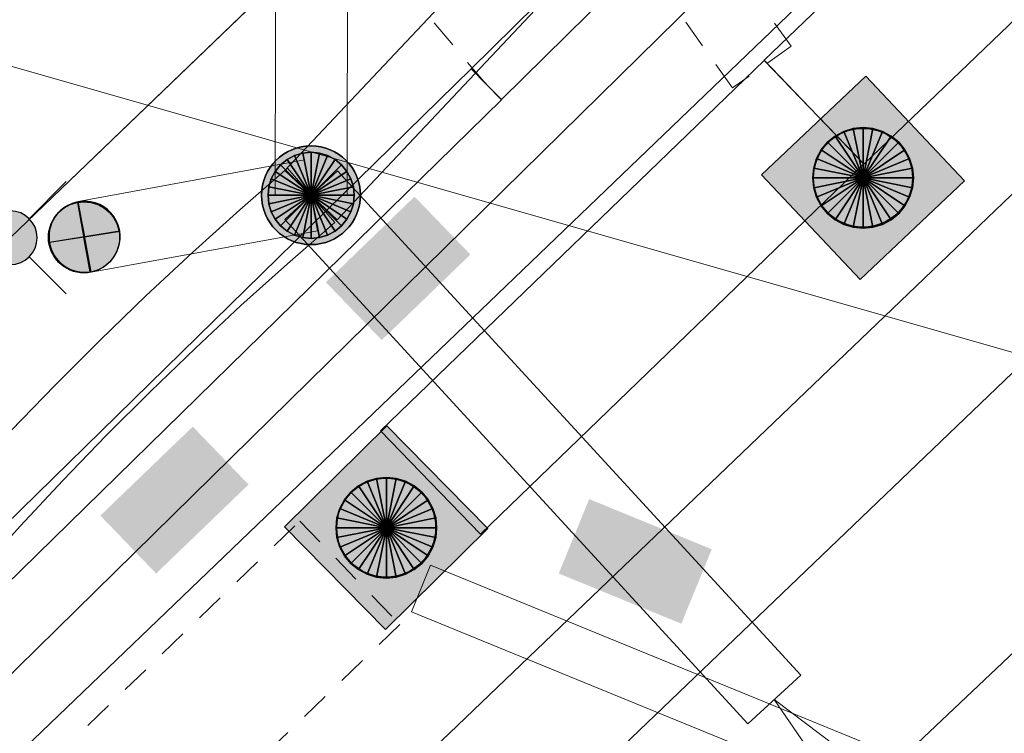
# Model space of a CAD drawing. Header units: metres. Extents: x 2695560 to 2696939, y 1260491 to 1262050.
# Tile 480 of 656: x 2695831 to 2695838, y 1261129 to 1261134. Entities that reach past the tile are written whole.
import ezdxf

# ---------------------------------------------------------------- set-up
doc = ezdxf.new("R2010")
doc.units = ezdxf.units.M
doc.linetypes.add('AUSGEZOGEN', pattern=[0])
doc.linetypes.add('VERDECKT2_S2', pattern=[0.36, 0.2, -0.16])
for name, color, linetype in [('XR$1$AV_Grenzpunkte', 7, 'AUSGEZOGEN'), ('XR$1$AV_Linien (BB)', 7, 'AUSGEZOGEN'), ('XR$1$AW_LK_Schachtdeckel', 24, 'AUSGEZOGEN'), ('XR$1$EW_LK_Bauwerk', 1, 'AUSGEZOGEN'), ('XR$1$EW_LK_Knoten', 1, 'AUSGEZOGEN'), ('XR$1$Liegenschaftsgrenzen', 7, 'AUSGEZOGEN'), ('XR$1$PFAV', 255, 'AUSGEZOGEN'), ('XR$1$PFAW', 255, 'AUSGEZOGEN'), ('XR$1$PFEW', 255, 'AUSGEZOGEN'), ('XR$1$RAEW', 8, 'AUSGEZOGEN')]:
    doc.layers.add(name, color=color, linetype=linetype)
for name, color, linetype, lineweight in [('XR$2$ABW-LinieFlaeche-R-genau', 4, 'AUSGEZOGEN', 18), ('XR$2$ABW-LinieFlaeche-R-ungenau', 4, 'VERDECKT2_S2', 18), ('XR$2$ABW-Punkt', 6, 'AUSGEZOGEN', 18), ('XR$2$ELE-Flaeche-oberirdisch', 1, 'AUSGEZOGEN', 18), ('XR$2$ELE-Linie-oberirdisch', 1, 'AUSGEZOGEN', 18), ('XR$2$ELE-LinieFlaeche-genau', 1, 'AUSGEZOGEN', 18), ('XR$2$ELE-Punkt', 1, 'AUSGEZOGEN', 18), ('XR$2$GAS-Linie-ungenau', 12, 'VERDECKT2_S2', 18), ('XR$2$GAS-LinieFlaeche-genau', 12, 'AUSGEZOGEN', 18), ('XR$2$WAS-Linie-genau', 5, 'AUSGEZOGEN', 18)]:
    doc.layers.add(name, color=color, linetype=linetype, lineweight=lineweight)

# ---------------------------------------------------------------- blocks, each defined once
blk = doc.blocks.new('COMPLEXOBJECT_626')
at = {"layer": 'XR$1$AV_Linien (BB)', "color": 7, "linetype": 'AUSGEZOGEN', "transparency": 33554687}
blk.add_lwpolyline([(5793.988, 11094.394), (5814.317, 11114.008), (5839.814, 11138.478)], dxfattribs=at)
blk = doc.blocks.new('BWAV19')
at = {"layer": 'XR$1$PFAV', "transparency": 33554687}
blk.add_hatch(color=7, dxfattribs=at).paths.add_polyline_path([(0, 0.24), (-0.0243, 0.2388), (-0.0483, 0.2351), (-0.0718, 0.229), (-0.0946, 0.2205), (-0.1165, 0.2098), (-0.1371, 0.197), (-0.1563, 0.1821), (-0.174, 0.1654), (-0.1898, 0.1469), (-0.2037, 0.127), (-0.2155, 0.1057), (-0.2251, 0.0834), (-0.2323, 0.0602), (-0.2372, 0.0363), (-0.2397, 0.0122), (-0.2397, -0.0122), (-0.2372, -0.0363), (-0.2323, -0.0602), (-0.2251, -0.0834), (-0.2155, -0.1057), (-0.2037, -0.127), (-0.1898, -0.1469), (-0.174, -0.1654), (-0.1563, -0.1821), (-0.1371, -0.197), (-0.1165, -0.2098), (-0.0946, -0.2205), (-0.0718, -0.229), (-0.0483, -0.2351), (-0.0243, -0.2388), (0, -0.24), (0.0243, -0.2388), (0.0483, -0.2351), (0.0718, -0.229), (0.0946, -0.2205), (0.1165, -0.2098), (0.1371, -0.197), (0.1563, -0.1821), (0.174, -0.1654), (0.1898, -0.1469), (0.2037, -0.127), (0.2155, -0.1057), (0.2251, -0.0834), (0.2323, -0.0602), (0.2372, -0.0363), (0.2397, -0.0122), (0.2397, 0.0122), (0.2372, 0.0363), (0.2323, 0.0602), (0.2251, 0.0834), (0.2155, 0.1057), (0.2037, 0.127), (0.1898, 0.1469), (0.174, 0.1654), (0.1563, 0.1821), (0.1371, 0.197), (0.1165, 0.2098), (0.0946, 0.2205), (0.0718, 0.229), (0.0483, 0.2351), (0.0243, 0.2388)])
at = {"color": 7, "transparency": 33554687}
for p, q in [((-0.5, 0.5), (-0.1697, 0.1697)), ((0.1697, 0.1697), (0.5, 0.5)), ((-0.5, -0.5), (-0.1697, -0.1697)), ((0.1697, -0.1697), (0.5, -0.5))]:
    blk.add_line(p, q, dxfattribs=at)
for start, end in [(90, 270), (270, 90)]:
    blk.add_arc((0, 0), 0.24, start, end, dxfattribs=at)
blk = doc.blocks.new('BAW2087')
at = {"lineweight": 25, "true_color": 0x000000, "transparency": 33554687}
h = blk.add_hatch(color=18, dxfattribs=at)
h.paths.add_polyline_path([(-0.5, 0.5), (-0.5, -0.5), (0.5, -0.5), (0.5, 0.5)])
h.paths.add_polyline_path([(0.3367, -0.0692), (0.3159, -0.1356), (0.2821, -0.1964), (0.2368, -0.2491), (0.1818, -0.2917), (0.1194, -0.3224), (0.0521, -0.3398), (-0.0174, -0.3433), (-0.0862, -0.3328), (-0.1514, -0.3086), (-0.2104, -0.2718), (-0.2608, -0.2239), (-0.3006, -0.1668), (-0.328, -0.1029), (-0.342, -0.0348), (-0.342, 0.0348), (-0.328, 0.1029), (-0.3006, 0.1668), (-0.2608, 0.2239), (-0.2104, 0.2718), (-0.1514, 0.3086), (-0.0862, 0.3328), (-0.0174, 0.3433), (0.0521, 0.3398), (0.1194, 0.3224), (0.1818, 0.2917), (0.2368, 0.2491), (0.2821, 0.1964), (0.3159, 0.1356), (0.3367, 0.0692), (0.3438, 0)], flags=16)
at = {"layer": 'XR$1$PFAW', "lineweight": 25, "transparency": 33554687}
blk.add_hatch(color=7, dxfattribs=at).paths.add_polyline_path([(0.3438, 0), (0.3367, 0.0692), (0.3159, 0.1356), (0.2821, 0.1964), (0.2368, 0.2491), (0.1818, 0.2917), (0.1194, 0.3224), (0.0521, 0.3398), (-0.0174, 0.3433), (-0.0862, 0.3328), (-0.1514, 0.3086), (-0.2104, 0.2718), (-0.2608, 0.2239), (-0.3006, 0.1668), (-0.328, 0.1029), (-0.342, 0.0348), (-0.342, -0.0348), (-0.328, -0.1029), (-0.3006, -0.1668), (-0.2608, -0.2239), (-0.2104, -0.2718), (-0.1514, -0.3086), (-0.0862, -0.3328), (-0.0174, -0.3433), (0.0521, -0.3398), (0.1194, -0.3224), (0.1818, -0.2917), (0.2368, -0.2491), (0.2821, -0.1964), (0.3159, -0.1356), (0.3367, -0.0692)])
at = {"lineweight": 25, "transparency": 33554687}
for p, q in [((-0.5, 0.5, 0.993), (0.5, 0.5, 0.993)), ((-0.5, -0.5, 0.993), (-0.5, 0.5, 0.993)), ((0.5, 0.5, 0.993), (0.5, -0.5, 0.993)), ((0.5, -0.5, 0.993), (-0.5, -0.5, 0.993))]:
    blk.add_line(p, q, dxfattribs=at)
blk.add_circle((0, 0), 0.3438, dxfattribs=at)
at = {"layer": 'XR$1$PFAW', "lineweight": 25, "transparency": 33554687}
blk.add_line((-0.5, 0.5), (0.5, 0.5), dxfattribs=at)
at = {"layer": 'XR$1$PFAW', "color": 31, "lineweight": 25, "transparency": 33554687}
for p, q in [((-0.5, -0.5), (-0.5, 0.5)), ((0.5, 0.5), (0.5, -0.5)), ((0.5, -0.5), (-0.5, -0.5))]:
    blk.add_line(p, q, dxfattribs=at)
at = {"layer": 'XR$1$PFAW', "lineweight": 25, "transparency": 33554687}
blk.add_circle((0, 0), 0.3438, dxfattribs=at)
blk = doc.blocks.new('BEWLP2574')
at = {"layer": 'XR$1$PFEW', "transparency": 33554687}
blk.add_hatch(color=7, dxfattribs=at).paths.add_polyline_path([(-0.4997, -0.0005), (-0.4971, -0.051), (-0.4894, -0.1011), (-0.4767, -0.1501), (-0.4592, -0.1976), (-0.4368, -0.2431), (-0.4101, -0.2861), (-0.3791, -0.3262), (-0.3442, -0.3629), (-0.3057, -0.3959), (-0.2642, -0.4248), (-0.2199, -0.4494), (-0.1733, -0.4693), (-0.125, -0.4845), (-0.0754, -0.4947), (-0.025, -0.4998), (0.0256, -0.4998), (0.076, -0.4947), (0.1257, -0.4845), (0.174, -0.4693), (0.2205, -0.4494), (0.2648, -0.4248), (0.3064, -0.3959), (0.3448, -0.3629), (0.3797, -0.3262), (0.4107, -0.2861), (0.4375, -0.2431), (0.4598, -0.1976), (0.4774, -0.1501), (0.4901, -0.1011), (0.4978, -0.051), (0.5003, -0.0005), (0.4978, 0.0501), (0.4901, 0.1002), (0.4774, 0.1492), (0.4598, 0.1967), (0.4375, 0.2422), (0.4107, 0.2852), (0.3797, 0.3252), (0.3448, 0.3619), (0.3064, 0.3949), (0.2648, 0.4239), (0.2205, 0.4484), (0.174, 0.4684), (0.1257, 0.4836), (0.076, 0.4938), (0.0256, 0.4989), (-0.025, 0.4989), (-0.0754, 0.4938), (-0.125, 0.4836), (-0.1733, 0.4684), (-0.2199, 0.4484), (-0.2642, 0.4239), (-0.3057, 0.3949), (-0.3442, 0.3619), (-0.3791, 0.3252), (-0.4101, 0.2852), (-0.4368, 0.2422), (-0.4592, 0.1967), (-0.4767, 0.1492), (-0.4894, 0.1002), (-0.4971, 0.0501)])
at = {"color": 1, "transparency": 33554687}
for start, end in [(90, 180), (0, 90), (180, 270), (270, 0)]:
    blk.add_arc((0.0003, -0.0005), 0.5, start, end, dxfattribs=at)
at = {"layer": 'XR$1$PFEW', "transparency": 33554687}
blk.add_circle((0.0003, -0.0005), 0.5, dxfattribs=at)
blk = doc.blocks.new('BEWLP2561')
at = {"layer": 'XR$1$PFEW', "transparency": 33554687}
blk.add_hatch(color=7, dxfattribs=at).paths.add_polyline_path([(0.488, 0), (0.478, 0.101), (0.448, 0.197), (0.399, 0.286), (0.333, 0.362), (0.253, 0.424), (0.162, 0.469), (0.064, 0.494), (-0.037, 0.499), (-0.137, 0.484), (-0.232, 0.449), (-0.318, 0.395), (-0.391, 0.326), (-0.449, 0.243), (-0.489, 0.15), (-0.509, 0.051), (-0.509, -0.051), (-0.489, -0.15), (-0.449, -0.243), (-0.391, -0.326), (-0.318, -0.395), (-0.232, -0.449), (-0.137, -0.484), (-0.037, -0.499), (0.064, -0.494), (0.162, -0.469), (0.253, -0.424), (0.333, -0.362), (0.399, -0.286), (0.448, -0.197), (0.478, -0.101)])
at = {"layer": 'XR$1$RAEW', "transparency": 33554687}
for points in [[(-0.324, -0.38), (-0.009, 0.003), (-0.38, 0.325), (-0.396, 0.305), (-0.411, 0.285), (-0.425, 0.263), (-0.438, 0.242), (-0.449, 0.219), (-0.46, 0.196), (-0.469, 0.172), (-0.477, 0.148), (-0.484, 0.124), (-0.49, 0.099), (-0.494, 0.074), (-0.497, 0.049), (-0.499, 0.024), (-0.5, -0.001), (-0.499, -0.027), (-0.497, -0.052), (-0.494, -0.077), (-0.489, -0.102), (-0.484, -0.127), (-0.477, -0.151), (-0.468, -0.175), (-0.459, -0.198), (-0.448, -0.221), (-0.436, -0.244), (-0.423, -0.266), (-0.409, -0.287), (-0.394, -0.307), (-0.378, -0.327), (-0.361, -0.346), (-0.343, -0.363)], [(0.306, 0.386), (0, 0), (0.381, -0.325), (0.397, -0.305), (0.411, -0.284), (0.425, -0.262), (0.438, -0.24), (0.449, -0.217), (0.459, -0.193), (0.468, -0.169), (0.476, -0.144), (0.483, -0.12), (0.488, -0.094), (0.492, -0.069), (0.494, -0.043), (0.495, -0.018), (0.495, 0.008), (0.494, 0.034), (0.491, 0.059), (0.487, 0.084), (0.482, 0.11), (0.475, 0.134), (0.468, 0.159), (0.459, 0.183), (0.448, 0.206), (0.437, 0.229), (0.424, 0.252), (0.41, 0.273), (0.395, 0.294), (0.379, 0.314), (0.362, 0.334), (0.345, 0.352), (0.326, 0.37)]]:
    blk.add_hatch(color=1, dxfattribs=at).paths.add_polyline_path(points)
at = {"color": 1, "transparency": 33554687}
for p, q in [((0.381, -0.325), (-0.38, 0.325)), ((-0.324, -0.38), (0.306, 0.386))]:
    blk.add_line(p, q, dxfattribs=at)
for start, end in [(91.3809, 268.6191), (268.6191, 91.3809)]:
    blk.add_arc((0, 0), 0.5, start, end, dxfattribs=at)
at = {"layer": 'XR$1$PFEW', "transparency": 33554687}
blk.add_circle((-0.012, 0, -0.993), 0.5, dxfattribs=at)
at = {"layer": 'XR$1$RAEW', "color": 1, "transparency": 33554687}
for points in [[(-0.324, -0.38), (-0.009, 0.003), (-0.38, 0.325)], [(0.306, 0.386), (0, 0), (0.381, -0.325)]]:
    blk.add_lwpolyline(points, dxfattribs=at)
for centre, start, end in [((0, 0), 139.4821, 229.5111), ((-0.004, -0.006), 320.3659, 51.6348)]:
    blk.add_arc(centre, 0.5, start, end, dxfattribs=at)
blk = doc.blocks.new('ELE-SCHACHT_RUND')
at = {"layer": 'XR$2$ELE-Punkt', "linetype": 'AUSGEZOGEN', "lineweight": 25, "transparency": 33554687}
for points in [[(-114.8, 277.2, 2500), (0, 0, 2500), (-166.7, 249.4, 2500)], [(-114.8, 277.2), (0, 0), (-166.7, 249.4)], [(-114.8, 277.2, 2500), (-114.8, 277.2), (-166.7, 249.4), (-166.7, 249.4, 2500)], [(-58.5, 294.2, 2500), (0, 0, 2500), (-114.8, 277.2, 2500)], [(-58.5, 294.2), (0, 0), (-114.8, 277.2)], [(-58.5, 294.2, 2500), (-58.5, 294.2), (-114.8, 277.2), (-114.8, 277.2, 2500)], [(0, 300, 2500), (0, 0, 2500), (-58.5, 294.2, 2500)], [(0, 300), (0, 0), (-58.5, 294.2)], [(0, 300, 2500), (0, 300), (-58.5, 294.2), (-58.5, 294.2, 2500)], [(58.5, 294.2, 2500), (0, 0, 2500), (0, 300, 2500)], [(58.5, 294.2), (0, 0), (0, 300)], [(58.5, 294.2, 2500), (58.5, 294.2), (0, 300), (0, 300, 2500)], [(114.8, 277.2, 2500), (0, 0, 2500), (58.5, 294.2, 2500)], [(114.8, 277.2), (0, 0), (58.5, 294.2)], [(166.7, 249.4, 2500), (0, 0, 2500), (114.8, 277.2, 2500)], [(166.7, 249.4), (0, 0), (114.8, 277.2)], [(114.8, 277.2, 2500), (114.8, 277.2), (58.5, 294.2), (58.5, 294.2, 2500)], [(166.7, 249.4, 2500), (166.7, 249.4), (114.8, 277.2), (114.8, 277.2, 2500)], [(-212.1, 212.1, 2500), (0, 0, 2500), (-249.4, 166.7, 2500)], [(-212.1, 212.1), (0, 0), (-249.4, 166.7)], [(-212.1, 212.1, 2500), (-212.1, 212.1), (-249.4, 166.7), (-249.4, 166.7, 2500)], [(-166.7, 249.4, 2500), (0, 0, 2500), (-212.1, 212.1, 2500)], [(-166.7, 249.4), (0, 0), (-212.1, 212.1)], [(-166.7, 249.4, 2500), (-166.7, 249.4), (-212.1, 212.1), (-212.1, 212.1, 2500)], [(212.1, 212.1, 2500), (0, 0, 2500), (166.7, 249.4, 2500)], [(212.1, 212.1), (0, 0), (166.7, 249.4)], [(249.4, 166.7, 2500), (0, 0, 2500), (212.1, 212.1, 2500)], [(249.4, 166.7), (0, 0), (212.1, 212.1)], [(212.1, 212.1, 2500), (212.1, 212.1), (166.7, 249.4), (166.7, 249.4, 2500)], [(249.4, 166.7, 2500), (249.4, 166.7), (212.1, 212.1), (212.1, 212.1, 2500)], [(-249.4, 166.7, 2500), (0, 0, 2500), (-277.2, 114.8, 2500)], [(-249.4, 166.7), (0, 0), (-277.2, 114.8)], [(-249.4, 166.7, 2500), (-249.4, 166.7), (-277.2, 114.8), (-277.2, 114.8, 2500)], [(277.2, 114.8, 2500), (0, 0, 2500), (249.4, 166.7, 2500)], [(277.2, 114.8), (0, 0), (249.4, 166.7)], [(277.2, 114.8, 2500), (277.2, 114.8), (249.4, 166.7), (249.4, 166.7, 2500)], [(-277.2, 114.8, 2500), (0, 0, 2500), (-294.2, 58.5, 2500)], [(-277.2, 114.8), (0, 0), (-294.2, 58.5)], [(-277.2, 114.8, 2500), (-277.2, 114.8), (-294.2, 58.5), (-294.2, 58.5, 2500)], [(294.2, 58.5, 2500), (0, 0, 2500), (277.2, 114.8, 2500)], [(294.2, 58.5), (0, 0), (277.2, 114.8)], [(294.2, 58.5, 2500), (294.2, 58.5), (277.2, 114.8), (277.2, 114.8, 2500)], [(-294.2, 58.5, 2500), (0, 0, 2500), (-300, 0, 2500)], [(-294.2, 58.5), (0, 0), (-300, 0)], [(-294.2, 58.5, 2500), (-294.2, 58.5), (-300, 0), (-300, 0, 2500)], [(-300, 0, 2500), (0, 0, 2500), (-294.2, -58.5, 2500)], [(-300, 0), (0, 0), (-294.2, -58.5)], [(-294.2, -58.5, 2500), (0, 0, 2500), (-277.2, -114.8, 2500)], [(-294.2, -58.5), (0, 0), (-277.2, -114.8)], [(-277.2, -114.8, 2500), (0, 0, 2500), (-249.4, -166.7, 2500)], [(-277.2, -114.8), (0, 0), (-249.4, -166.7)], [(-249.4, -166.7, 2500), (0, 0, 2500), (-212.1, -212.1, 2500)], [(-249.4, -166.7), (0, 0), (-212.1, -212.1)], [(-212.1, -212.1, 2500), (0, 0, 2500), (-166.7, -249.4, 2500)], [(-212.1, -212.1), (0, 0), (-166.7, -249.4)], [(-166.7, -249.4, 2500), (0, 0, 2500), (-114.8, -277.2, 2500)], [(-166.7, -249.4), (0, 0), (-114.8, -277.2)], [(-114.8, -277.2, 2500), (0, 0, 2500), (-58.5, -294.2, 2500)], [(-114.8, -277.2), (0, 0), (-58.5, -294.2)], [(-58.5, -294.2, 2500), (0, 0, 2500), (0, -300, 2500)], [(-58.5, -294.2), (0, 0), (0, -300)], [(300, 0, 2500), (0, 0, 2500), (294.2, 58.5, 2500)], [(300, 0), (0, 0), (294.2, 58.5)], [(0, -300, 2500), (0, 0, 2500), (58.5, -294.2, 2500)], [(58.5, -294.2, 2500), (0, 0, 2500), (114.8, -277.2, 2500)], [(114.8, -277.2, 2500), (0, 0, 2500), (166.7, -249.4, 2500)], [(166.7, -249.4, 2500), (0, 0, 2500), (212.1, -212.1, 2500)], [(212.1, -212.1, 2500), (0, 0, 2500), (249.4, -166.7, 2500)], [(249.4, -166.7, 2500), (0, 0, 2500), (277.2, -114.8, 2500)], [(277.2, -114.8, 2500), (0, 0, 2500), (294.2, -58.5, 2500)], [(294.2, -58.5, 2500), (0, 0, 2500), (300, 0, 2500)], [(0, -300), (0, 0), (58.5, -294.2)], [(58.5, -294.2), (0, 0), (114.8, -277.2)], [(114.8, -277.2), (0, 0), (166.7, -249.4)], [(166.7, -249.4), (0, 0), (212.1, -212.1)], [(212.1, -212.1), (0, 0), (249.4, -166.7)], [(249.4, -166.7), (0, 0), (277.2, -114.8)], [(277.2, -114.8), (0, 0), (294.2, -58.5)], [(294.2, -58.5), (0, 0), (300, 0)], [(300, 0, 2500), (300, 0), (294.2, 58.5), (294.2, 58.5, 2500)], [(-300, 0, 2500), (-300, 0), (-294.2, -58.5), (-294.2, -58.5, 2500)], [(-294.2, -58.5, 2500), (-294.2, -58.5), (-277.2, -114.8), (-277.2, -114.8, 2500)], [(277.2, -114.8, 2500), (277.2, -114.8), (294.2, -58.5), (294.2, -58.5, 2500)], [(294.2, -58.5, 2500), (294.2, -58.5), (300, 0), (300, 0, 2500)], [(-277.2, -114.8, 2500), (-277.2, -114.8), (-249.4, -166.7), (-249.4, -166.7, 2500)], [(249.4, -166.7, 2500), (249.4, -166.7), (277.2, -114.8), (277.2, -114.8, 2500)], [(-249.4, -166.7, 2500), (-249.4, -166.7), (-212.1, -212.1), (-212.1, -212.1, 2500)], [(212.1, -212.1, 2500), (212.1, -212.1), (249.4, -166.7), (249.4, -166.7, 2500)], [(-212.1, -212.1, 2500), (-212.1, -212.1), (-166.7, -249.4), (-166.7, -249.4, 2500)], [(-166.7, -249.4, 2500), (-166.7, -249.4), (-114.8, -277.2), (-114.8, -277.2, 2500)], [(114.8, -277.2, 2500), (114.8, -277.2), (166.7, -249.4), (166.7, -249.4, 2500)], [(166.7, -249.4, 2500), (166.7, -249.4), (212.1, -212.1), (212.1, -212.1, 2500)], [(-114.8, -277.2, 2500), (-114.8, -277.2), (-58.5, -294.2), (-58.5, -294.2, 2500)], [(-58.5, -294.2, 2500), (-58.5, -294.2), (0, -300), (0, -300, 2500)], [(0, -300, 2500), (0, -300), (58.5, -294.2), (58.5, -294.2, 2500)], [(58.5, -294.2, 2500), (58.5, -294.2), (114.8, -277.2), (114.8, -277.2, 2500)]]:
    blk.add_3dface(points, dxfattribs=at)
blk = doc.blocks.new('ABW-KONTROLLSCHACHT')
at = {"layer": 'XR$2$ABW-Punkt', "linetype": 'AUSGEZOGEN', "lineweight": 25, "transparency": 33554687}
for points in [[(-68.3, 343.3, 2500), (0, 0, 2500), (-133.9, 323.4, 2500)], [(-68.3, 343.3), (0, 0), (-133.9, 323.4)], [(-68.3, 343.3, 2500), (-68.3, 343.3), (-133.9, 323.4), (-133.9, 323.4, 2500)], [(0, 350, 2500), (0, 0, 2500), (-68.3, 343.3, 2500)], [(0, 350), (0, 0), (-68.3, 343.3)], [(0, 350, 2500), (0, 350), (-68.3, 343.3), (-68.3, 343.3, 2500)], [(68.3, 343.3, 2500), (0, 0, 2500), (0, 350, 2500)], [(68.3, 343.3), (0, 0), (0, 350)], [(68.3, 343.3, 2500), (68.3, 343.3), (0, 350), (0, 350, 2500)], [(133.9, 323.4, 2500), (0, 0, 2500), (68.3, 343.3, 2500)], [(133.9, 323.4), (0, 0), (68.3, 343.3)], [(133.9, 323.4, 2500), (133.9, 323.4), (68.3, 343.3), (68.3, 343.3, 2500)], [(-194.4, 291, 2500), (0, 0, 2500), (-247.5, 247.5, 2500)], [(-194.4, 291), (0, 0), (-247.5, 247.5)], [(-194.4, 291, 2500), (-194.4, 291), (-247.5, 247.5), (-247.5, 247.5, 2500)], [(-133.9, 323.4, 2500), (0, 0, 2500), (-194.4, 291, 2500)], [(-133.9, 323.4), (0, 0), (-194.4, 291)], [(-133.9, 323.4, 2500), (-133.9, 323.4), (-194.4, 291), (-194.4, 291, 2500)], [(194.4, 291, 2500), (0, 0, 2500), (133.9, 323.4, 2500)], [(194.4, 291), (0, 0), (133.9, 323.4)], [(247.5, 247.5, 2500), (0, 0, 2500), (194.4, 291, 2500)], [(247.5, 247.5), (0, 0), (194.4, 291)], [(194.4, 291, 2500), (194.4, 291), (133.9, 323.4), (133.9, 323.4, 2500)], [(247.5, 247.5, 2500), (247.5, 247.5), (194.4, 291), (194.4, 291, 2500)], [(-247.5, 247.5, 2500), (0, 0, 2500), (-291, 194.4, 2500)], [(-247.5, 247.5), (0, 0), (-291, 194.4)], [(-247.5, 247.5, 2500), (-247.5, 247.5), (-291, 194.4), (-291, 194.4, 2500)], [(291, 194.4, 2500), (0, 0, 2500), (247.5, 247.5, 2500)], [(291, 194.4), (0, 0), (247.5, 247.5)], [(291, 194.4, 2500), (291, 194.4), (247.5, 247.5), (247.5, 247.5, 2500)], [(-291, 194.4, 2500), (0, 0, 2500), (-323.4, 133.9, 2500)], [(-291, 194.4), (0, 0), (-323.4, 133.9)], [(-291, 194.4, 2500), (-291, 194.4), (-323.4, 133.9), (-323.4, 133.9, 2500)], [(323.4, 133.9, 2500), (0, 0, 2500), (291, 194.4, 2500)], [(323.4, 133.9), (0, 0), (291, 194.4)], [(323.4, 133.9, 2500), (323.4, 133.9), (291, 194.4), (291, 194.4, 2500)], [(-323.4, 133.9, 2500), (0, 0, 2500), (-343.3, 68.3, 2500)], [(-323.4, 133.9), (0, 0), (-343.3, 68.3)], [(-323.4, 133.9, 2500), (-323.4, 133.9), (-343.3, 68.3), (-343.3, 68.3, 2500)], [(343.3, 68.3, 2500), (0, 0, 2500), (323.4, 133.9, 2500)], [(343.3, 68.3), (0, 0), (323.4, 133.9)], [(343.3, 68.3, 2500), (343.3, 68.3), (323.4, 133.9), (323.4, 133.9, 2500)], [(-343.3, 68.3, 2500), (0, 0, 2500), (-350, 0, 2500)], [(-343.3, 68.3), (0, 0), (-350, 0)], [(-343.3, 68.3, 2500), (-343.3, 68.3), (-350, 0), (-350, 0, 2500)], [(-350, 0, 2500), (0, 0, 2500), (-343.3, -68.3, 2500)], [(-350, 0), (0, 0), (-343.3, -68.3)], [(-343.3, -68.3, 2500), (0, 0, 2500), (-323.4, -133.9, 2500)], [(-343.3, -68.3), (0, 0), (-323.4, -133.9)], [(-323.4, -133.9, 2500), (0, 0, 2500), (-291, -194.4, 2500)], [(-323.4, -133.9), (0, 0), (-291, -194.4)], [(-291, -194.4, 2500), (0, 0, 2500), (-247.5, -247.5, 2500)], [(-291, -194.4), (0, 0), (-247.5, -247.5)], [(-247.5, -247.5, 2500), (0, 0, 2500), (-194.4, -291, 2500)], [(-247.5, -247.5), (0, 0), (-194.4, -291)], [(-194.4, -291, 2500), (0, 0, 2500), (-133.9, -323.4, 2500)], [(-194.4, -291), (0, 0), (-133.9, -323.4)], [(-133.9, -323.4, 2500), (0, 0, 2500), (-68.3, -343.3, 2500)], [(-133.9, -323.4), (0, 0), (-68.3, -343.3)], [(-68.3, -343.3, 2500), (0, 0, 2500), (0, -350, 2500)], [(-68.3, -343.3), (0, 0), (0, -350)], [(350, 0, 2500), (0, 0, 2500), (343.3, 68.3, 2500)], [(350, 0), (0, 0), (343.3, 68.3)], [(0, -350, 2500), (0, 0, 2500), (68.3, -343.3, 2500)], [(68.3, -343.3, 2500), (0, 0, 2500), (133.9, -323.4, 2500)], [(133.9, -323.4, 2500), (0, 0, 2500), (194.4, -291, 2500)], [(194.4, -291, 2500), (0, 0, 2500), (247.5, -247.5, 2500)], [(247.5, -247.5, 2500), (0, 0, 2500), (291, -194.4, 2500)], [(291, -194.4, 2500), (0, 0, 2500), (323.4, -133.9, 2500)], [(323.4, -133.9, 2500), (0, 0, 2500), (343.3, -68.3, 2500)], [(343.3, -68.3, 2500), (0, 0, 2500), (350, 0, 2500)], [(0, -350), (0, 0), (68.3, -343.3)], [(68.3, -343.3), (0, 0), (133.9, -323.4)], [(133.9, -323.4), (0, 0), (194.4, -291)], [(194.4, -291), (0, 0), (247.5, -247.5)], [(247.5, -247.5), (0, 0), (291, -194.4)], [(291, -194.4), (0, 0), (323.4, -133.9)], [(323.4, -133.9), (0, 0), (343.3, -68.3)], [(343.3, -68.3), (0, 0), (350, 0)], [(350, 0, 2500), (350, 0), (343.3, 68.3), (343.3, 68.3, 2500)], [(-350, 0, 2500), (-350, 0), (-343.3, -68.3), (-343.3, -68.3, 2500)], [(-343.3, -68.3, 2500), (-343.3, -68.3), (-323.4, -133.9), (-323.4, -133.9, 2500)], [(323.4, -133.9, 2500), (323.4, -133.9), (343.3, -68.3), (343.3, -68.3, 2500)], [(343.3, -68.3, 2500), (343.3, -68.3), (350, 0), (350, 0, 2500)], [(-323.4, -133.9, 2500), (-323.4, -133.9), (-291, -194.4), (-291, -194.4, 2500)], [(291, -194.4, 2500), (291, -194.4), (323.4, -133.9), (323.4, -133.9, 2500)], [(-291, -194.4, 2500), (-291, -194.4), (-247.5, -247.5), (-247.5, -247.5, 2500)], [(247.5, -247.5, 2500), (247.5, -247.5), (291, -194.4), (291, -194.4, 2500)], [(-247.5, -247.5, 2500), (-247.5, -247.5), (-194.4, -291), (-194.4, -291, 2500)], [(194.4, -291, 2500), (194.4, -291), (247.5, -247.5), (247.5, -247.5, 2500)], [(-194.4, -291, 2500), (-194.4, -291), (-133.9, -323.4), (-133.9, -323.4, 2500)], [(-133.9, -323.4, 2500), (-133.9, -323.4), (-68.3, -343.3), (-68.3, -343.3, 2500)], [(68.3, -343.3, 2500), (68.3, -343.3), (133.9, -323.4), (133.9, -323.4, 2500)], [(133.9, -323.4, 2500), (133.9, -323.4), (194.4, -291), (194.4, -291, 2500)], [(-68.3, -343.3, 2500), (-68.3, -343.3), (0, -350), (0, -350, 2500)], [(0, -350, 2500), (0, -350), (68.3, -343.3), (68.3, -343.3, 2500)]]:
    blk.add_3dface(points, dxfattribs=at)
blk = doc.blocks.new('ABW-DECKEL')
at = {"layer": 'XR$2$ABW-Punkt', "linetype": 'AUSGEZOGEN', "lineweight": 25, "transparency": 33554687}
for points in [[(-68.3, 343.3, 2500), (0, 0, 2500), (-133.9, 323.4, 2500)], [(-68.3, 343.3), (0, 0), (-133.9, 323.4)], [(-68.3, 343.3, 2500), (-68.3, 343.3), (-133.9, 323.4), (-133.9, 323.4, 2500)], [(0, 350, 2500), (0, 0, 2500), (-68.3, 343.3, 2500)], [(0, 350), (0, 0), (-68.3, 343.3)], [(0, 350, 2500), (0, 350), (-68.3, 343.3), (-68.3, 343.3, 2500)], [(68.3, 343.3, 2500), (0, 0, 2500), (0, 350, 2500)], [(68.3, 343.3), (0, 0), (0, 350)], [(68.3, 343.3, 2500), (68.3, 343.3), (0, 350), (0, 350, 2500)], [(133.9, 323.4, 2500), (0, 0, 2500), (68.3, 343.3, 2500)], [(133.9, 323.4), (0, 0), (68.3, 343.3)], [(133.9, 323.4, 2500), (133.9, 323.4), (68.3, 343.3), (68.3, 343.3, 2500)], [(-194.4, 291, 2500), (0, 0, 2500), (-247.5, 247.5, 2500)], [(-194.4, 291), (0, 0), (-247.5, 247.5)], [(-194.4, 291, 2500), (-194.4, 291), (-247.5, 247.5), (-247.5, 247.5, 2500)], [(-133.9, 323.4, 2500), (0, 0, 2500), (-194.4, 291, 2500)], [(-133.9, 323.4), (0, 0), (-194.4, 291)], [(-133.9, 323.4, 2500), (-133.9, 323.4), (-194.4, 291), (-194.4, 291, 2500)], [(194.4, 291, 2500), (0, 0, 2500), (133.9, 323.4, 2500)], [(194.4, 291), (0, 0), (133.9, 323.4)], [(247.5, 247.5, 2500), (0, 0, 2500), (194.4, 291, 2500)], [(247.5, 247.5), (0, 0), (194.4, 291)], [(194.4, 291, 2500), (194.4, 291), (133.9, 323.4), (133.9, 323.4, 2500)], [(247.5, 247.5, 2500), (247.5, 247.5), (194.4, 291), (194.4, 291, 2500)], [(-247.5, 247.5, 2500), (0, 0, 2500), (-291, 194.4, 2500)], [(-247.5, 247.5), (0, 0), (-291, 194.4)], [(-247.5, 247.5, 2500), (-247.5, 247.5), (-291, 194.4), (-291, 194.4, 2500)], [(291, 194.4, 2500), (0, 0, 2500), (247.5, 247.5, 2500)], [(291, 194.4), (0, 0), (247.5, 247.5)], [(291, 194.4, 2500), (291, 194.4), (247.5, 247.5), (247.5, 247.5, 2500)], [(-291, 194.4, 2500), (0, 0, 2500), (-323.4, 133.9, 2500)], [(-291, 194.4), (0, 0), (-323.4, 133.9)], [(-291, 194.4, 2500), (-291, 194.4), (-323.4, 133.9), (-323.4, 133.9, 2500)], [(323.4, 133.9, 2500), (0, 0, 2500), (291, 194.4, 2500)], [(323.4, 133.9), (0, 0), (291, 194.4)], [(323.4, 133.9, 2500), (323.4, 133.9), (291, 194.4), (291, 194.4, 2500)], [(-323.4, 133.9, 2500), (0, 0, 2500), (-343.3, 68.3, 2500)], [(-323.4, 133.9), (0, 0), (-343.3, 68.3)], [(-323.4, 133.9, 2500), (-323.4, 133.9), (-343.3, 68.3), (-343.3, 68.3, 2500)], [(343.3, 68.3, 2500), (0, 0, 2500), (323.4, 133.9, 2500)], [(343.3, 68.3), (0, 0), (323.4, 133.9)], [(343.3, 68.3, 2500), (343.3, 68.3), (323.4, 133.9), (323.4, 133.9, 2500)], [(-343.3, 68.3, 2500), (0, 0, 2500), (-350, 0, 2500)], [(-343.3, 68.3), (0, 0), (-350, 0)], [(-343.3, 68.3, 2500), (-343.3, 68.3), (-350, 0), (-350, 0, 2500)], [(-350, 0, 2500), (0, 0, 2500), (-343.3, -68.3, 2500)], [(-350, 0), (0, 0), (-343.3, -68.3)], [(-343.3, -68.3, 2500), (0, 0, 2500), (-323.4, -133.9, 2500)], [(-343.3, -68.3), (0, 0), (-323.4, -133.9)], [(-323.4, -133.9, 2500), (0, 0, 2500), (-291, -194.4, 2500)], [(-323.4, -133.9), (0, 0), (-291, -194.4)], [(-291, -194.4, 2500), (0, 0, 2500), (-247.5, -247.5, 2500)], [(-291, -194.4), (0, 0), (-247.5, -247.5)], [(-247.5, -247.5, 2500), (0, 0, 2500), (-194.4, -291, 2500)], [(-247.5, -247.5), (0, 0), (-194.4, -291)], [(-194.4, -291, 2500), (0, 0, 2500), (-133.9, -323.4, 2500)], [(-194.4, -291), (0, 0), (-133.9, -323.4)], [(-133.9, -323.4, 2500), (0, 0, 2500), (-68.3, -343.3, 2500)], [(-133.9, -323.4), (0, 0), (-68.3, -343.3)], [(-68.3, -343.3, 2500), (0, 0, 2500), (0, -350, 2500)], [(-68.3, -343.3), (0, 0), (0, -350)], [(350, 0, 2500), (0, 0, 2500), (343.3, 68.3, 2500)], [(350, 0), (0, 0), (343.3, 68.3)], [(0, -350, 2500), (0, 0, 2500), (68.3, -343.3, 2500)], [(68.3, -343.3, 2500), (0, 0, 2500), (133.9, -323.4, 2500)], [(133.9, -323.4, 2500), (0, 0, 2500), (194.4, -291, 2500)], [(194.4, -291, 2500), (0, 0, 2500), (247.5, -247.5, 2500)], [(247.5, -247.5, 2500), (0, 0, 2500), (291, -194.4, 2500)], [(291, -194.4, 2500), (0, 0, 2500), (323.4, -133.9, 2500)], [(323.4, -133.9, 2500), (0, 0, 2500), (343.3, -68.3, 2500)], [(343.3, -68.3, 2500), (0, 0, 2500), (350, 0, 2500)], [(0, -350), (0, 0), (68.3, -343.3)], [(68.3, -343.3), (0, 0), (133.9, -323.4)], [(133.9, -323.4), (0, 0), (194.4, -291)], [(194.4, -291), (0, 0), (247.5, -247.5)], [(247.5, -247.5), (0, 0), (291, -194.4)], [(291, -194.4), (0, 0), (323.4, -133.9)], [(323.4, -133.9), (0, 0), (343.3, -68.3)], [(343.3, -68.3), (0, 0), (350, 0)], [(350, 0, 2500), (350, 0), (343.3, 68.3), (343.3, 68.3, 2500)], [(-350, 0, 2500), (-350, 0), (-343.3, -68.3), (-343.3, -68.3, 2500)], [(-343.3, -68.3, 2500), (-343.3, -68.3), (-323.4, -133.9), (-323.4, -133.9, 2500)], [(323.4, -133.9, 2500), (323.4, -133.9), (343.3, -68.3), (343.3, -68.3, 2500)], [(343.3, -68.3, 2500), (343.3, -68.3), (350, 0), (350, 0, 2500)], [(-323.4, -133.9, 2500), (-323.4, -133.9), (-291, -194.4), (-291, -194.4, 2500)], [(291, -194.4, 2500), (291, -194.4), (323.4, -133.9), (323.4, -133.9, 2500)], [(-291, -194.4, 2500), (-291, -194.4), (-247.5, -247.5), (-247.5, -247.5, 2500)], [(247.5, -247.5, 2500), (247.5, -247.5), (291, -194.4), (291, -194.4, 2500)], [(-247.5, -247.5, 2500), (-247.5, -247.5), (-194.4, -291), (-194.4, -291, 2500)], [(194.4, -291, 2500), (194.4, -291), (247.5, -247.5), (247.5, -247.5, 2500)], [(-194.4, -291, 2500), (-194.4, -291), (-133.9, -323.4), (-133.9, -323.4, 2500)], [(-133.9, -323.4, 2500), (-133.9, -323.4), (-68.3, -343.3), (-68.3, -343.3, 2500)], [(68.3, -343.3, 2500), (68.3, -343.3), (133.9, -323.4), (133.9, -323.4, 2500)], [(133.9, -323.4, 2500), (133.9, -323.4), (194.4, -291), (194.4, -291, 2500)], [(-68.3, -343.3, 2500), (-68.3, -343.3), (0, -350), (0, -350, 2500)], [(0, -350, 2500), (0, -350), (68.3, -343.3), (68.3, -343.3, 2500)]]:
    blk.add_3dface(points, dxfattribs=at)

msp = doc.modelspace()

# ---------------------------------------------------------------- hatches: boundary and pattern name
at = {"transparency": 33554687}
for points in [[(2695832.9555, 1261132.0004), (2695833.344, 1261131.598), (2695833.9608, 1261132.1933), (2695833.5723, 1261132.5958)], [(2695831.3871, 1261130.378), (2695831.775, 1261129.975), (2695832.4178, 1261130.5937), (2695832.0299, 1261130.9967)], [(2695834.7868, 1261130.4927), (2695834.575, 1261129.975), (2695835.4278, 1261129.6261), (2695835.6396, 1261130.1438)]]:
    msp.add_hatch(color=7, dxfattribs=at).paths.add_polyline_path(points)

# ---------------------------------------------------------------- linework, layer by layer
at = {"layer": 'XR$1$AV_Linien (BB)', "color": 7, "linetype": 'AUSGEZOGEN', "transparency": 33554687}
msp.add_lwpolyline([(2695812.67, 1261114.94), (2695830.76, 1261132.31), (2695832.995, 1261134.458)], dxfattribs=at)
at = {"layer": 'XR$1$Liegenschaftsgrenzen', "color": 7, "linetype": 'AUSGEZOGEN', "transparency": 33554687}
msp.add_lwpolyline([(2695812.67, 1261114.94), (2695830.76, 1261132.31), (2695848.61, 1261149.46)], dxfattribs=at)
at = {"layer": 'XR$2$ABW-LinieFlaeche-R-genau', "linetype": 'AUSGEZOGEN', "transparency": 33554687}
for points in [[(2695889.52, 1261183.446), (2695836.697, 1261132.822), (2695836.005, 1261133.544), (2695888.828, 1261184.168), (2695889.52, 1261183.446)], [(2695836.6982, 1261132.8232), (2695834.0302, 1261130.2482), (2695833.3358, 1261130.9678), (2695836.0038, 1261133.5428), (2695836.6982, 1261132.8232)], [(2695856.4157, 1261120.354), (2695833.5507, 1261129.709), (2695833.6833, 1261130.033), (2695856.5483, 1261120.678), (2695856.4157, 1261120.354)]]:
    msp.add_lwpolyline(points, close=True, dxfattribs=at)
at = {"layer": 'XR$2$ABW-LinieFlaeche-R-ungenau', "linetype": 'VERDECKT2_S2', "transparency": 33554687}
msp.add_lwpolyline([(2695829.3916, 1261143.1851), (2695836.1916, 1261133.6421), (2695835.7844, 1261133.3519), (2695828.9844, 1261142.8949), (2695829.3916, 1261143.1851)], close=True, dxfattribs=at)
msp.add_lwpolyline([(2695817.8149, 1261110.8635), (2695822.1026, 1261118.981), (2695822.7856, 1261120.0481), (2695823.6785, 1261121.2628), (2695824.7593, 1261122.5541), (2695825.856, 1261123.6712), (2695832.775, 1261130.34), (2695833.469, 1261129.62), (2695833.469, 1261129.62), (2695826.56, 1261122.9608), (2695825.5007, 1261121.8819), (2695824.4655, 1261120.6452), (2695823.6104, 1261119.4819), (2695822.9674, 1261118.477), (2695818.6991, 1261110.3965)], dxfattribs=at)
at = {"layer": 'XR$2$ELE-Flaeche-oberirdisch', "transparency": 33554687}
for points in [[(2695825.123, 1261120.543), (2695825.74, 1261119.888), (2695839.554, 1261133.115), (2695838.932, 1261133.765), (2695825.123, 1261120.543)], [(2695839.554, 1261133.115), (2695825.74, 1261119.888), (2695826.637, 1261118.937), (2695840.545, 1261132.08), (2695839.554, 1261133.115)], [(2695842.18, 1261122.591), (2695840.854, 1261124.528), (2695840.728, 1261124.713), (2695840.597, 1261124.893), (2695840.46, 1261125.07), (2695840.318, 1261125.243), (2695840.171, 1261125.411), (2695840.019, 1261125.575), (2695839.862, 1261125.734), (2695839.701, 1261125.889), (2695838.408, 1261127.25), (2695838.109, 1261127.531), (2695837.799, 1261127.798), (2695837.477, 1261128.052), (2695837.144, 1261128.291), (2695836.074, 1261129.1), (2695836.91, 1261127.879), (2695837.755, 1261126.664), (2695839.787, 1261124.578), (2695840.376, 1261124.07), (2695840.971, 1261123.569), (2695841.572, 1261123.076), (2695842.18, 1261122.591)]]:
    msp.add_lwpolyline(points, close=True, dxfattribs=at)
at = {"layer": 'XR$2$ELE-Linie-oberirdisch', "transparency": 33554687}
msp.add_line((2695828.259, 1261134.217), (2695845.143, 1261129.399), dxfattribs=at)
at = {"layer": 'XR$2$ELE-LinieFlaeche-genau', "linetype": 'AUSGEZOGEN', "transparency": 33554687}
for points in [[(2695832.6711, 1261132.7765), (2695839.5229, 1261140.0472), (2695839.7735, 1261140.3205), (2695840.0162, 1261140.5996), (2695840.2511, 1261140.8846), (2695840.4812, 1261141.1782), (2695840.8748, 1261140.8698), (2695840.6409, 1261140.5714), (2695840.3978, 1261140.2764), (2695840.1465, 1261139.9875), (2695839.8891, 1261139.7068), (2695833.0349, 1261132.4335), (2695832.6711, 1261132.7765)], [(2695832.603, 1261132.6054), (2695832.609, 1261136.0164), (2695833.109, 1261136.0156), (2695833.103, 1261132.6046), (2695832.603, 1261132.6054)], [(2695831.2329, 1261132.5619), (2695832.8079, 1261132.8509), (2695832.8981, 1261132.3591), (2695831.3231, 1261132.0701), (2695831.2329, 1261132.5619)], [(2695830.1656, 1261130.3167), (2695830.461, 1261130.6432), (2695830.7639, 1261130.9673), (2695831.0718, 1261131.2854), (2695831.3849, 1261131.5985), (2695831.7038, 1261131.9053), (2695832.0269, 1261132.2082), (2695832.3564, 1261132.5043), (2695832.6889, 1261132.7936), (2695833.0171, 1261132.4164), (2695832.6876, 1261132.1297), (2695832.3651, 1261131.8398), (2695832.0482, 1261131.5427), (2695831.7351, 1261131.2415), (2695831.4282, 1261130.9346), (2695831.1261, 1261130.6227), (2695830.829, 1261130.3048), (2695830.5364, 1261129.9813), (2695830.1656, 1261130.3167)], [(2695835.8899, 1261128.9308), (2695832.6689, 1261132.4358), (2695833.0371, 1261132.7742), (2695836.2581, 1261129.2692), (2695835.8899, 1261128.9308)]]:
    msp.add_lwpolyline(points, close=True, dxfattribs=at)
at = {"layer": 'XR$2$GAS-Linie-ungenau', "linetype": 'VERDECKT2_S2', "transparency": 33554687}
msp.add_line((2695834.071, 1261133.377), (2695833.458, 1261134.099), dxfattribs=at)
at = {"layer": 'XR$2$GAS-LinieFlaeche-genau', "linetype": 'AUSGEZOGEN', "transparency": 33554687}
for points in [[(2695833.9656, 1261133.4838), (2695835.4676, 1261134.9658), (2695846.8446, 1261146.1977), (2695847.0554, 1261145.9843), (2695835.6784, 1261134.7522), (2695834.1764, 1261133.2702), (2695833.9656, 1261133.4838)], [(2695811.8071, 1261111.7912), (2695833.9661, 1261133.4842), (2695834.1759, 1261133.2698), (2695812.0169, 1261111.5768), (2695811.8071, 1261111.7912)]]:
    msp.add_lwpolyline(points, close=True, dxfattribs=at)
at = {"layer": 'XR$2$WAS-Linie-genau', "linetype": 'AUSGEZOGEN', "transparency": 33554687}
msp.add_lwpolyline([(2695816.904, 1261115.658), (2695835.942, 1261134.363), (2695841.929, 1261140.245)], dxfattribs=at)

# ---------------------------------------------------------------- block references
at = {"layer": 'XR$1$AV_Grenzpunkte', "color": 7, "linetype": 'AUSGEZOGEN', "lineweight": -3, "transparency": 33554687, "xscale": 0.7800000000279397, "yscale": 0.7800000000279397}
msp.add_blockref('BWAV19', (2695830.76, 1261132.31), dxfattribs=at)
at = {"layer": 'XR$1$AV_Linien (BB)', "color": 7, "linetype": 'AUSGEZOGEN', "lineweight": -3, "transparency": 33554687}
msp.add_blockref('COMPLEXOBJECT_626', (2690000.97, 1249999.81), dxfattribs=at)
at = {"layer": 'XR$1$AW_LK_Schachtdeckel', "color": 24, "linetype": 'AUSGEZOGEN', "lineweight": -3, "transparency": 33554687}
for p, rotation in [((2695836.691, 1261132.727), 313.3536416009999), ((2695833.375, 1261130.294), 314.56279251)]:
    msp.add_blockref('BAW2087', p, dxfattribs=dict(at, rotation=rotation))
at = {"layer": 'XR$1$EW_LK_Bauwerk', "color": 1, "linetype": 'AUSGEZOGEN', "lineweight": -3, "transparency": 33554687, "xscale": 0.6874999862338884, "yscale": 0.6874999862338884}
msp.add_blockref('BEWLP2574', (2695832.852, 1261132.606), dxfattribs=at)
at = {"layer": 'XR$1$EW_LK_Knoten', "color": 1, "linetype": 'AUSGEZOGEN', "lineweight": -3, "transparency": 33554687, "xscale": 0.4943918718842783, "yscale": 0.4943918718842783, "rotation": 49.6872}
msp.add_blockref('BEWLP2561', (2695831.277, 1261132.317), dxfattribs=at)
at = {"layer": 'XR$2$ABW-Punkt', "color": 6, "linetype": 'AUSGEZOGEN', "lineweight": 18, "transparency": 33554687, "xscale": 0.001, "yscale": 0.001, "zscale": 0.001, "rotation": 360}
for name, p in [('ABW-KONTROLLSCHACHT', (2695836.692, 1261132.726)), ('ABW-DECKEL', (2695836.692, 1261132.726)), ('ABW-KONTROLLSCHACHT', (2695833.376, 1261130.293)), ('ABW-DECKEL', (2695833.376, 1261130.293))]:
    msp.add_blockref(name, p, dxfattribs=at)
at = {"layer": 'XR$2$ELE-Punkt', "color": 1, "linetype": 'AUSGEZOGEN', "lineweight": 18, "transparency": 33554687, "xscale": 0.001, "yscale": 0.001, "zscale": 0.001, "rotation": 270}
msp.add_blockref('ELE-SCHACHT_RUND', (2695832.853, 1261132.605), dxfattribs=at)

doc.saveas('drawing.dxf')
